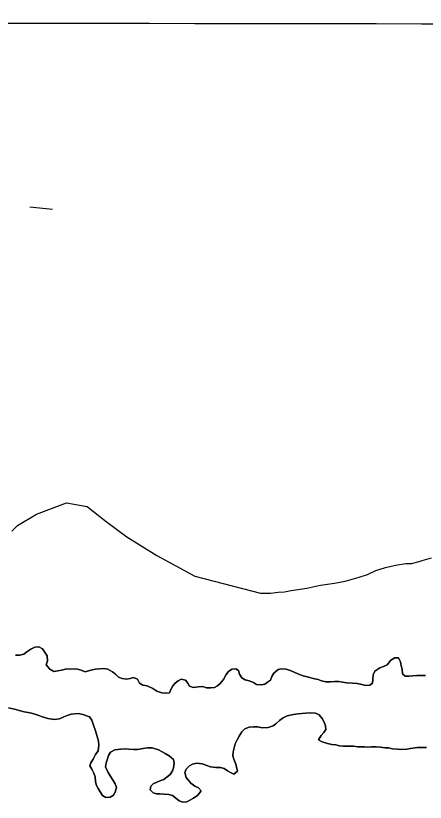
# Model space of a CAD drawing. Extents: x 3219052 to 3256913, y 800770 to 826146.
# Drawn here: x 3227568 to 3227938, y 811536 to 812246 of the extents above; entities that cross this region are included whole.
import ezdxf

# ---------------------------------------------------------------- set-up
doc = ezdxf.new("R2010")
doc.units = 0
for name, color, linetype in [('V-GRID-MAJR', 7, 'Continuous'), ('V-ROAD-CNTR', 7, 'Continuous'), ('V-SITE-VEGE', 7, 'Continuous'), ('V-TOPO-SHOR', 7, 'Continuous')]:
    doc.layers.add(name, color=color, linetype=linetype)

msp = doc.modelspace()

# ---------------------------------------------------------------- linework, layer by layer
at = {"layer": 'V-GRID-MAJR'}
msp.add_spline([(3223229.222, 812245.659), (3228465.955, 812237.661), (3233702.6890000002, 812230.425), (3238939.4250000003, 812223.951), (3244176.161, 812218.238), (3249412.899, 812213.287), (3254649.637, 812209.098), (3254649.6380000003, 812209.098)], degree=3, dxfattribs=at)
at = {"layer": 'V-ROAD-CNTR'}
msp.add_line((3227580.488191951, 812073.3604966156), (3227601.184619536, 812071.1772290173), dxfattribs=at)
at = {"layer": 'V-SITE-VEGE'}
for points in [[(3227564.396, 811780.839), (3227569.499, 811785.944), (3227586.5100000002, 811796.156), (3227613.728, 811806.365), (3227632.438, 811802.961), (3227649.451, 811789.346), (3227668.162, 811775.733), (3227695.379, 811758.714), (3227729.401, 811739.995), (3227788.67, 811724.85), (3227797.839, 811724.824), (3227804.853, 811725.608), (3227810.518, 811726.13), (3227816.453, 811727.191), (3227830.752, 811729.305), (3227835.88, 811730.638), (3227842.895, 811731.963), (3227855.578, 811733.812), (3227865.29, 811735.67), (3227877.7090000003, 811739.137), (3227885.2660000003, 811741.542), (3227892.829, 811745.294), (3227901.736, 811747.964), (3227909.563, 811749.828), (3227912.531, 811750.358), (3227919.816, 811751.415), (3227921.972, 811751.407), (3227925.21, 811751.667), (3227931.9560000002, 811753.264), (3227934.6580000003, 811754.335), (3227943.024, 811756.736)], [(3227755.353, 811647.0430000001), (3227752.541, 811643.424), (3227750.059, 811641.122), (3227747.251, 811639.645), (3227744.116, 811639.328), (3227739.9930000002, 811639.338), (3227736.864, 811640.669), (3227732.9050000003, 811640.184), (3227727.955, 811639.541), (3227724.826, 811640.87), (3227723.349, 811643.512), (3227721.0470000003, 811646.158), (3227717.258, 811647.3250000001), (3227714.45, 811645.685), (3227711.6410000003, 811643.715), (3227709.654, 811641.247), (3227707.995, 811637.956), (3227706.666, 811634.822), (3227703.203, 811634.671), (3227699.74, 811634.845), (3227695.291, 811636.508), (3227691.671, 811638.828), (3227686.401, 811641.319), (3227682.608, 811641.824), (3227679.647, 811643.647), (3227677.679, 811647.282), (3227674.054, 811648.6140000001), (3227671.0840000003, 811647.794), (3227667.7830000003, 811647.313), (3227663.992, 811647.819), (3227660.697, 811649.148), (3227658.231, 811651.301), (3227655.269, 811653.783), (3227650.989, 811656.269), (3227647.364, 811656.941), (3227643.733, 811656.621), (3227639.774, 811656.304), (3227636.803, 811655.491), (3227633.501, 811654.676), (3227630.532, 811653.859), (3227626.909, 811655.356), (3227623.7770000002, 811656.189), (3227620.642, 811656.527), (3227617.181, 811656.373), (3227614.0470000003, 811656.386), (3227609.095, 811655.245), (3227605.9620000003, 811654.596), (3227602.167, 811654.11), (3227598.544, 811656.101), (3227595.423, 811660.234), (3227596.588, 811663.693), (3227596.273, 811668.147), (3227593.975, 811671.783), (3227592.168, 811674.427), (3227588.875, 811676.251), (3227585.082, 811676.098), (3227581.447, 811674.13), (3227577.812, 811671.834), (3227575.168, 811669.698), (3227571.701, 811668.883), (3227567.744, 811668.895)], [(3227937.6, 811650.4400000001), (3227933.148, 811650.6190000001), (3227930.015, 811650.627), (3227926.386, 811650.143), (3227922.757, 811649.826), (3227919.293, 811649.836), (3227916.826, 811652.153), (3227916.508, 811656.277), (3227915.859, 811659.245), (3227915.21, 811662.712), (3227913.407, 811666.345), (3227909.944, 811666.5210000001), (3227906.475, 811664.223), (3227903.165, 811660.113), (3227899.86, 811658.637), (3227896.557, 811657.328), (3227891.93, 811654.373), (3227890.435, 811651.245), (3227890.259, 811646.7930000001), (3227889.919, 811643.66), (3227887.4390000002, 811641.689), (3227883.9760000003, 811641.532), (3227879.032, 811642.703), (3227876.0640000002, 811643.373), (3227871.94, 811643.715), (3227866.336, 811643.897), (3227862.873, 811644.403), (3227859.578, 811645.073), (3227855.455, 811645.085), (3227851.824, 811644.767), (3227847.701, 811644.78), (3227843.913, 811645.781), (3227840.947, 811646.779), (3227836.333, 811647.948), (3227833.202, 811648.782), (3227827.434, 811650.1190000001), (3227824.137, 811651.286), (3227819.857, 811653.111), (3227816.566, 811654.772), (3227811.95, 811656.269), (3227807.829, 811656.611), (3227804.857, 811655.796), (3227800.724, 811652.511), (3227799.066, 811649.5480000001), (3227797.736, 811646.4180000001), (3227795.256, 811644.446), (3227792.778, 811642.64), (3227789.809, 811642.154), (3227785.19, 811642.498), (3227782.393, 811644.321), (3227778.438, 811645.816), (3227774.813, 811646.654), (3227771.85, 811648.311), (3227769.718, 811651.616), (3227769.066, 811654.917), (3227766.433, 811656.408), (3227762.97, 811656.091), (3227759.9960000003, 811654.121), (3227757.676, 811651.323), (3227755.353, 811647.0430000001)], [(3227561.4960000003, 811621.4180000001), (3227568.086, 811619.747), (3227571.054, 811619.079), (3227575.502, 811617.746), (3227579.129, 811617.074), (3227582.094, 811616.407), (3227585.062, 811615.573), (3227588.685, 811614.408), (3227592.146, 811613.243), (3227596.924, 811611.578), (3227603.023, 811610.736), (3227607.477, 811611.381), (3227611.274, 811613.183), (3227614.248, 811614.328), (3227618.045, 811615.637), (3227624.3140000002, 811616.278), (3227628.598, 811615.438), (3227634.363, 811613.277), (3227636.663, 811610.302), (3227638.296, 811604.688), (3227639.44, 811601.387), (3227640.747, 811597.59), (3227642.707, 811591.153), (3227643.026, 811587.688), (3227642.187, 811582.412), (3227640.0300000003, 811579.121), (3227637.71, 811575.006), (3227635.555, 811571.8790000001), (3227634.8880000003, 811568.912), (3227636.528, 811566.104), (3227638.494, 811562.305), (3227639.637, 811559.001), (3227639.9560000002, 811554.549), (3227640.77, 811551.248), (3227642.414, 811548.604), (3227644.0500000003, 811545.464), (3227646.35, 811542.324), (3227649.148, 811540.5), (3227653.273, 811540.819), (3227656.08, 811542.626), (3227657.737, 811545.257), (3227658.741, 811549.544), (3227657.762, 811552.845), (3227655.955, 811555.655), (3227653.166, 811559.9500000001), (3227651.198, 811563.089), (3227648.904, 811568.209), (3227649.574, 811571.836), (3227650.739, 811575.295), (3227651.739, 811578.427), (3227653.395, 811581.224), (3227657.362, 811583.52)], [(3227657.362, 811583.52), (3227662.64, 811583.9990000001), (3227666.6010000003, 811584.317), (3227670.062, 811583.9770000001), (3227674.185, 811583.635), (3227677.812, 811583.7880000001), (3227682.928, 811584.5970000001), (3227686.723, 811585.2440000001), (3227691.009, 811585.23), (3227696.612, 811583.399), (3227699.9080000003, 811581.576), (3227702.869, 811580.081), (3227706.492, 811578.093), (3227710.272, 811574.617), (3227710.924, 811571.482), (3227710.416, 811567.359), (3227709.416, 811564.3960000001), (3227707.264, 811561.103), (3227704.452, 811558.969), (3227701.642, 811556.832), (3227698.836, 811555.688), (3227695.367, 811554.3790000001), (3227692.066, 811552.904), (3227689.913, 811550.6020000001), (3227689.08, 811547.471), (3227691.875, 811544.657), (3227694.841, 811543.826), (3227697.974, 811543.65), (3227701.931, 811543.473), (3227706.054, 811543.131), (3227709.515, 811542.13), (3227712.146, 811540.1410000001), (3227715.272, 811537.495), (3227718.731, 811536.164), (3227722.36, 811536.484), (3227725.004, 811538.1240000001), (3227728.471, 811539.762), (3227732.274, 811542.556), (3227735.254, 811546.5040000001), (3227732.788, 811549.314), (3227729.661, 811550.809), (3227726.04, 811553.296), (3227721.768, 811558.586), (3227720.627, 811563.04), (3227721.79, 811566.005), (3227724.6040000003, 811568.9670000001), (3227727.576, 811570.605), (3227731.2090000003, 811571.584), (3227736.153, 811570.745), (3227740.272, 811569.25), (3227743.733, 811568.082), (3227748.5130000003, 811567.408), (3227752.6350000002, 811567.56), (3227756.096, 811566.56), (3227758.894, 811564.572), (3227761.6920000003, 811562.9130000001), (3227764.821, 811561.42), (3227768.128, 811564.213), (3227766.662, 811570.484), (3227764.698, 811574.9450000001), (3227763.883, 811577.915), (3227764.223, 811581.544), (3227764.895, 811585.335), (3227766.06, 811588.957), (3227767.721, 811592.416), (3227769.546, 811595.8740000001), (3227772.0300000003, 811599.66), (3227774.512, 811602.456), (3227778.475, 811603.9280000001), (3227782.598, 811604.246), (3227786.063, 811604.0700000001), (3227790.511, 811603.232), (3227795.791, 811603.545), (3227800.247, 811605.0160000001), (3227802.5640000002, 811606.988), (3227806.035, 811609.779), (3227809.34, 811612.243), (3227812.9760000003, 811614.045), (3227818.585, 811615.3520000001), (3227822.876, 811615.829), (3227826.1750000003, 811616.1510000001), (3227829.474, 811616.634), (3227833.599, 811616.952), (3227838.545, 811616.442), (3227841.838, 811614.947), (3227844.468, 811611.807), (3227846.106, 811608.338), (3227847.415, 811605.034), (3227847.734, 811601.735), (3227845.912, 811599.101), (3227843.595, 811596.306), (3227841.275, 811592.355), (3227844.4020000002, 811590.696), (3227849.18, 811589.031), (3227853.137, 811588.359), (3227856.764, 811587.854), (3227860.225, 811587.184), (3227863.356, 811586.846), (3227866.49, 811586.836), (3227869.787, 811586.8250000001), (3227872.921, 811586.8150000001)], [(3227872.921, 811586.8150000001), (3227876.386, 811586.309), (3227879.517, 811586.135), (3227882.651, 811586.125), (3227885.782, 811585.951), (3227888.915, 811586.107), (3227893.04, 811586.258), (3227897.161, 811585.75), (3227901.2830000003, 811585.408), (3227904.415, 811585.234), (3227908.042, 811584.233), (3227912.494, 811584.055), (3227916.451, 811583.712), (3227920.903, 811584.03), (3227924.041, 811584.679), (3227930.473, 811585.484), (3227934.103, 811585.638), (3227938.557, 811585.623)]]:
    msp.add_lwpolyline(points, dxfattribs=at)
at = {"layer": 'V-TOPO-SHOR'}
for points in [[(3227567.744, 811668.895), (3227571.701, 811668.883), (3227575.168, 811669.698)], [(3227575.168, 811669.698), (3227577.812, 811671.834), (3227581.447, 811674.13), (3227585.082, 811676.098), (3227588.875, 811676.251), (3227592.168, 811674.427), (3227593.975, 811671.783), (3227596.273, 811668.147), (3227596.588, 811663.693), (3227595.423, 811660.234), (3227598.544, 811656.101), (3227602.167, 811654.11), (3227605.9620000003, 811654.594), (3227609.095, 811655.245), (3227614.0470000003, 811656.384), (3227617.181, 811656.373), (3227620.644, 811656.527), (3227623.7770000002, 811656.189), (3227626.909, 811655.356), (3227630.532, 811653.859), (3227633.501, 811654.676), (3227636.803, 811655.4890000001), (3227639.774, 811656.304), (3227643.733, 811656.621), (3227647.362, 811656.941), (3227650.989, 811656.269), (3227655.269, 811653.783), (3227658.231, 811651.301), (3227660.697, 811649.148), (3227663.992, 811647.819), (3227667.7830000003, 811647.313), (3227671.0840000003, 811647.796), (3227674.054, 811648.6140000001), (3227677.679, 811647.282), (3227679.647, 811643.647), (3227682.608, 811641.824), (3227686.401, 811641.319), (3227691.671, 811638.828), (3227695.291, 811636.508), (3227699.74, 811634.845), (3227703.203, 811634.671), (3227706.666, 811634.824), (3227707.995, 811637.954), (3227709.654, 811641.247), (3227711.6410000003, 811643.715), (3227714.45, 811645.685), (3227717.258, 811647.3250000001), (3227721.0470000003, 811646.158), (3227723.349, 811643.512), (3227724.826, 811640.87), (3227727.955, 811639.541), (3227732.9050000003, 811640.184), (3227736.864, 811640.667), (3227739.9930000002, 811639.338), (3227744.116, 811639.326), (3227747.251, 811639.645), (3227750.059, 811641.122), (3227752.539, 811643.424), (3227755.353, 811647.0430000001), (3227757.676, 811651.323), (3227759.994, 811654.121), (3227762.97, 811656.091), (3227766.433, 811656.408), (3227769.066, 811654.917), (3227769.718, 811651.616), (3227771.85, 811648.311), (3227774.813, 811646.654), (3227778.438, 811645.816), (3227782.393, 811644.321), (3227785.19, 811642.498), (3227789.809, 811642.154), (3227792.778, 811642.64), (3227795.256, 811644.446), (3227797.736, 811646.4180000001), (3227799.066, 811649.5480000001), (3227800.724, 811652.511), (3227804.857, 811655.796), (3227807.829, 811656.611), (3227811.95, 811656.269), (3227816.5640000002, 811654.772), (3227819.857, 811653.111), (3227824.139, 811651.284), (3227827.434, 811650.1190000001), (3227833.202, 811648.782), (3227836.333, 811647.948), (3227840.947, 811646.779), (3227843.913, 811645.781), (3227847.701, 811644.78), (3227851.824, 811644.767), (3227855.455, 811645.085), (3227859.578, 811645.073), (3227862.873, 811644.403), (3227866.336, 811643.897), (3227871.9420000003, 811643.715), (3227876.0640000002, 811643.373), (3227879.032, 811642.703), (3227883.9760000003, 811641.534), (3227887.4390000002, 811641.689), (3227889.919, 811643.66), (3227890.259, 811646.7930000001), (3227890.435, 811651.245)], [(3227890.435, 811651.245), (3227891.93, 811654.373), (3227896.557, 811657.328), (3227899.86, 811658.637), (3227903.163, 811660.111), (3227906.475, 811664.223), (3227909.944, 811666.5210000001), (3227913.407, 811666.345), (3227915.21, 811662.712), (3227915.859, 811659.247), (3227916.508, 811656.277), (3227916.826, 811652.153), (3227919.293, 811649.836), (3227922.757, 811649.826), (3227926.386, 811650.143), (3227930.015, 811650.6290000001), (3227933.148, 811650.6190000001), (3227937.6, 811650.4400000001)], [(3227650.739, 811575.295), (3227649.574, 811571.836), (3227648.904, 811568.209), (3227651.198, 811563.089), (3227653.166, 811559.9500000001), (3227655.955, 811555.655), (3227657.762, 811552.845), (3227658.741, 811549.544), (3227657.737, 811545.257), (3227656.08, 811542.626), (3227653.273, 811540.819), (3227649.148, 811540.502), (3227646.35, 811542.324), (3227644.0500000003, 811545.464), (3227642.412, 811548.604), (3227640.77, 811551.248), (3227639.9560000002, 811554.549), (3227639.639, 811559.001), (3227638.494, 811562.305), (3227636.528, 811566.104), (3227634.8880000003, 811568.912), (3227635.555, 811571.8790000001), (3227637.71, 811575.006), (3227640.0300000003, 811579.121), (3227642.187, 811582.412), (3227643.026, 811587.688), (3227642.707, 811591.153), (3227640.747, 811597.59), (3227639.44, 811601.387), (3227638.296, 811604.688), (3227636.663, 811610.302), (3227634.363, 811613.277), (3227628.598, 811615.438), (3227624.3140000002, 811616.278), (3227618.045, 811615.637), (3227614.248, 811614.328), (3227611.274, 811613.183), (3227607.477, 811611.381), (3227603.023, 811610.736), (3227596.924, 811611.578), (3227592.146, 811613.243), (3227588.685, 811614.408), (3227585.062, 811615.573), (3227582.094, 811616.407), (3227579.129, 811617.074), (3227575.502, 811617.746), (3227571.054, 811619.079), (3227568.086, 811619.747), (3227561.4960000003, 811621.4180000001)], [(3227863.356, 811586.846), (3227860.225, 811587.184), (3227856.764, 811587.854), (3227853.137, 811588.359), (3227849.18, 811589.031), (3227844.4020000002, 811590.696), (3227841.275, 811592.355), (3227843.595, 811596.306), (3227845.912, 811599.101), (3227847.734, 811601.735), (3227847.415, 811605.034), (3227846.106, 811608.338), (3227844.468, 811611.807), (3227841.838, 811614.947), (3227838.545, 811616.442), (3227833.599, 811616.952), (3227829.474, 811616.634), (3227826.1750000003, 811616.1510000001), (3227822.876, 811615.829), (3227818.585, 811615.35), (3227812.9760000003, 811614.045), (3227809.34, 811612.243), (3227806.035, 811609.779), (3227802.5640000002, 811606.988), (3227800.247, 811605.0160000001), (3227795.791, 811603.545), (3227790.511, 811603.232), (3227786.063, 811604.0700000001), (3227782.6, 811604.246), (3227778.475, 811603.9280000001), (3227774.512, 811602.456), (3227772.0300000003, 811599.66), (3227769.546, 811595.8740000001), (3227767.721, 811592.416), (3227766.06, 811588.957), (3227764.895, 811585.335), (3227764.223, 811581.544), (3227763.883, 811577.915), (3227764.698, 811574.9450000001), (3227766.662, 811570.484), (3227768.128, 811564.213), (3227764.821, 811561.42), (3227761.6920000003, 811562.9130000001), (3227758.894, 811564.572), (3227756.096, 811566.56), (3227752.6350000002, 811567.56), (3227748.5130000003, 811567.408), (3227743.733, 811568.082), (3227740.272, 811569.247), (3227736.153, 811570.745), (3227731.2090000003, 811571.584), (3227727.576, 811570.605), (3227724.6040000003, 811568.9670000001), (3227721.79, 811566.005), (3227720.627, 811563.04), (3227721.768, 811558.586), (3227726.04, 811553.294), (3227729.661, 811550.809), (3227732.788, 811549.314), (3227735.254, 811546.5040000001), (3227732.274, 811542.556), (3227728.471, 811539.762), (3227725.004, 811538.1240000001), (3227722.36, 811536.484), (3227718.731, 811536.164), (3227715.272, 811537.495), (3227712.146, 811540.143), (3227709.515, 811542.13), (3227706.054, 811543.131), (3227701.931, 811543.473), (3227697.974, 811543.65), (3227694.841, 811543.826), (3227691.875, 811544.657), (3227689.08, 811547.471), (3227689.913, 811550.6020000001), (3227692.066, 811552.904), (3227695.367, 811554.3790000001), (3227698.836, 811555.688), (3227701.642, 811556.832), (3227704.452, 811558.969), (3227707.264, 811561.103), (3227709.416, 811564.3960000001), (3227710.416, 811567.359), (3227710.924, 811571.482), (3227710.272, 811574.617), (3227706.492, 811578.093), (3227702.869, 811580.081), (3227699.906, 811581.576), (3227696.612, 811583.399), (3227691.009, 811585.23), (3227686.723, 811585.2440000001), (3227682.928, 811584.5970000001), (3227677.812, 811583.7880000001), (3227674.185, 811583.635), (3227670.062, 811583.9770000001), (3227666.6010000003, 811584.317), (3227662.64, 811583.9990000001), (3227657.362, 811583.52), (3227653.395, 811581.224), (3227651.739, 811578.427), (3227650.739, 811575.295)], [(3227938.557, 811585.623), (3227934.103, 811585.638), (3227930.473, 811585.484), (3227924.041, 811584.679), (3227920.903, 811584.03), (3227916.451, 811583.712), (3227912.494, 811584.055), (3227908.042, 811584.233), (3227904.417, 811585.234), (3227901.2830000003, 811585.408), (3227897.161, 811585.75), (3227893.04, 811586.258), (3227888.915, 811586.107), (3227885.782, 811585.951), (3227882.651, 811586.125), (3227879.515, 811586.135), (3227876.384, 811586.309), (3227872.921, 811586.8150000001), (3227869.787, 811586.8250000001), (3227866.49, 811586.836), (3227863.356, 811586.846)]]:
    msp.add_lwpolyline(points, dxfattribs=at)

doc.saveas('drawing.dxf')
